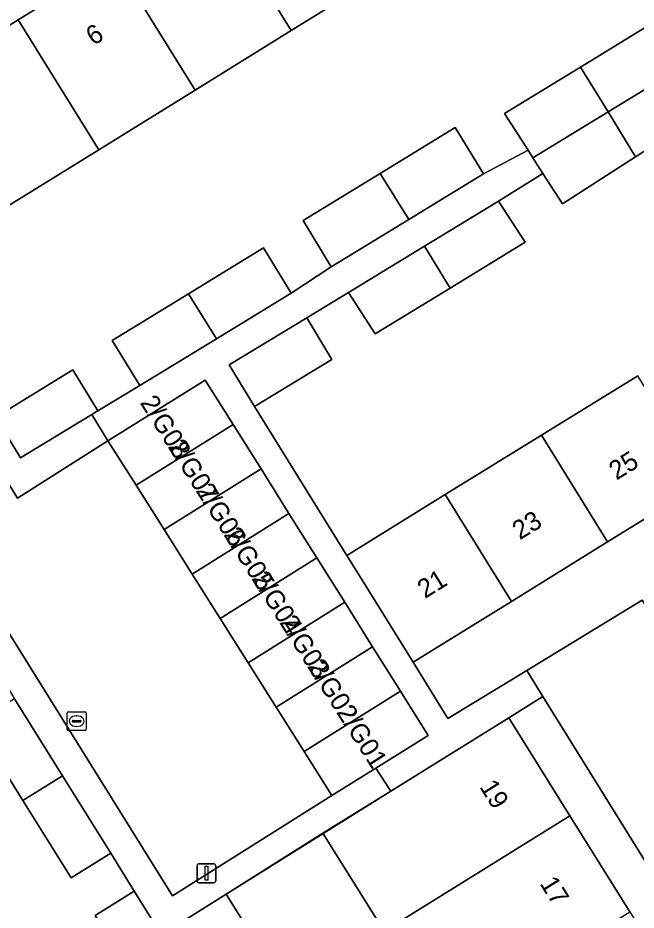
# Model space of a CAD drawing. Extents: x 160030 to 160839, y 385325 to 386450.
# Drawn here: x 160279.41 to 160312.19, y 386084.65 to 386132 of the extents above; entities that cross this region are included whole.
import ezdxf

# ---------------------------------------------------------------- set-up
doc = ezdxf.new("R2010")
doc.units = 0
for name, color, linetype in [('IMGEO_Erf', 7, 'Continuous'), ('IMGEO_Kolk', 7, 'Continuous'), ('IMGEO_Lichtmast', 7, 'Continuous'), ('IMGEO_Muur', 7, 'Continuous'), ('IMGEO_Pand', 7, 'Continuous'), ('IMGEO_Pand_nummerreeks', 7, 'Continuous'), ('IMGEO_Rijbaan_lokaal_open', 7, 'Continuous'), ('IMGEO_Voetpad_open', 7, 'Continuous')]:
    doc.layers.add(name, color=color, linetype=linetype)

msp = doc.modelspace()

# ---------------------------------------------------------------- linework, layer by layer
at = {"layer": 'IMGEO_Erf'}
for points in [[(160329.236, 386168.723), (160266.518, 386129.8), (160269.129, 386125.501), (160274.336, 386128.732), (160279.434, 386131.896), (160284.532, 386135.059)], [(160332.687, 386125.641), (160337.79, 386128.799), (160342.892, 386131.955), (160343.853, 386132.55), (160348.104, 386135.18), (160351.609, 386129.515), (160346.397, 386126.29), (160341.295, 386123.133), (160336.192, 386119.976), (160331.09, 386116.819), (160325.988, 386113.663), (160320.885, 386110.506), (160315.783, 386107.349), (160310.68, 386104.192), (160305.578, 386101.035), (160300.363, 386097.808), (160302.214, 386094.817), (160306.39, 386097.366), (160312.51, 386101.101), (160313.388, 386099.731), (160355.583, 386125.97), (160356.119, 386126.467)], [(160299.003, 386134.498), (160293.905, 386131.334), (160288.807, 386128.17), (160283.709, 386125.007), (160278.611, 386121.843)], [(160278.217, 386110.82), (160282.328, 386113.329), (160283.656, 386111.152), (160285.88, 386112.487), (160284.413, 386114.889), (160288.451, 386117.355), (160292.44, 386119.79), (160293.907, 386117.387), (160296.028, 386118.795), (160294.53, 386121.249), (160298.614, 386123.743), (160302.598, 386126.176), (160304.097, 386123.721), (160306.458, 386124.973), (160305.203, 386126.927), (160309.235, 386129.39), (160313.312, 386131.881), (160314.514, 386130.009), (160316.488, 386131.289), (160314.882, 386133.921)], [(160316.273, 386127.271), (160312.149, 386124.621), (160308.281, 386122.136), (160307.248, 386123.744), (160304.901, 386122.283), (160306.31, 386120.091), (160302.337, 386117.666), (160298.354, 386115.233), (160296.946, 386117.424), (160294.728, 386116.078), (160296.063, 386113.876), (160291.954, 386111.383), (160296.858, 386103.473), (160302.073, 386106.7), (160307.175, 386109.857), (160312.278, 386113.014)], [(160278.788, 386075.768), (160281.963, 386070.664), (160285.137, 386065.561), (160288.38, 386060.346), (160296.195, 386065.21), (160297.714, 386066.155), (160297.001, 386067.3), (160294.924, 386066.008), (160292.401, 386070.062), (160289.855, 386074.153), (160291.932, 386075.445), (160290.652, 386077.507), (160288.575, 386076.215), (160286.048, 386080.276), (160283.506, 386084.36), (160285.583, 386085.652), (160284.331, 386087.669), (160282.227, 386086.359), (160279.668, 386090.472), (160277.129, 386094.552)], [(160298.823, 386083.531), (160295.586, 386088.734), (160290.453, 386085.493), (160292.895, 386081.57)]]:
    msp.add_lwpolyline(points, dxfattribs=at)
msp.add_lwpolyline([(160307.246, 386095.986), (160305.44, 386094.865), (160308.677, 386089.663), (160311.847, 386084.569), (160315.017, 386079.474), (160318.187, 386074.379), (160321.357, 386069.285), (160324.593, 386064.084), (160326.368, 386065.167)], close=True, dxfattribs=at)
at = {"layer": 'IMGEO_Kolk'}
for p, q in [((160282.101, 386095.178), (160282.953, 386095.178)), ((160282.026, 386094.252), (160282.026, 386095.104)), ((160282.285, 386094.672), (160282.285, 386094.684)), ((160282.328, 386094.721), (160282.726, 386094.721)), ((160282.514, 386094.958), (160282.539, 386094.958)), ((160282.769, 386094.684), (160282.769, 386094.672)), ((160283.027, 386095.104), (160283.027, 386094.252)), ((160282.723, 386094.635), (160282.325, 386094.635)), ((160282.537, 386094.398), (160282.512, 386094.398)), ((160282.953, 386094.178), (160282.101, 386094.178))]:
    msp.add_line(p, q, dxfattribs=at)
for points in [[(160282.101, 386095.178), (160282.953, 386095.178)], [(160282.026, 386094.252), (160282.026, 386095.104)], [(160283.027, 386095.104), (160283.027, 386094.252)], [(160282.953, 386094.178), (160282.101, 386094.178)]]:
    msp.add_lwpolyline(points, dxfattribs=at)
for centre, radius, start, end in [((160282.103, 386095.102), 0.0765, 91.552, 178.448), ((160282.103, 386095.102), 0.0765, 91.552, 178.448), ((160282.951, 386095.102), 0.0765, 1.552, 88.448), ((160282.951, 386095.102), 0.0765, 1.552, 88.448), ((160282.325, 386094.681), 0.0403, 85.8775, 175.7526), ((160282.322, 386094.671), 0.0366, 178.938, 274.7102), ((160282.726, 386094.678), 0.043, 264.8664, 352.4533), ((160282.73, 386094.683), 0.0386, 1.7309, 96.639), ((160282.103, 386094.254), 0.0765, 181.552, 268.448), ((160282.103, 386094.254), 0.0765, 181.552, 268.448), ((160282.951, 386094.254), 0.0765, 271.552, 358.448), ((160282.951, 386094.254), 0.0765, 271.552, 358.448)]:
    msp.add_arc(centre, radius, start, end, dxfattribs=at)
for centre, major_axis, ratio, start_param, end_param in [((160282.513, 386094.678), (-0.387, 0.002), 0.722429, 4.712389, 7.853982), ((160282.538, 386094.678), (-0.39, 0.002), 0.717154, 1.570796, 4.712389)]:
    msp.add_ellipse(centre, major_axis=major_axis, ratio=ratio, start_param=start_param, end_param=end_param, dxfattribs=at)
at = {"layer": 'IMGEO_Lichtmast'}
for p, q in [((160289.012, 386087.109), (160289.802, 386087.109)), ((160289.802, 386087.109), (160289.012, 386087.109)), ((160288.912, 386086.209), (160288.912, 386087.009)), ((160288.912, 386087.009), (160288.912, 386086.209)), ((160289.902, 386087.009), (160289.902, 386086.209)), ((160289.902, 386086.209), (160289.902, 386087.009)), ((160289.802, 386086.109), (160289.012, 386086.109)), ((160289.012, 386086.109), (160289.802, 386086.109))]:
    msp.add_line(p, q, dxfattribs=at)
msp.add_lwpolyline([(160289.332, 386086.984), (160289.482, 386086.984), (160289.482, 386086.234), (160289.332, 386086.234), (160289.332, 386086.984)], dxfattribs=at)
for centre, start, end in [((160289.012, 386087.009), 90, 180), ((160289.012, 386087.009), 90, 180), ((160289.802, 386087.009), 0, 90), ((160289.802, 386087.009), 360, 90), ((160289.012, 386086.209), 180, 270), ((160289.012, 386086.209), 180, 270), ((160289.802, 386086.209), 270, 0), ((160289.802, 386086.209), 270, 0)]:
    msp.add_arc(centre, 0.1, start, end, dxfattribs=at)
at = {"layer": 'IMGEO_Muur'}
msp.add_lwpolyline([(160290.453, 386085.493), (160299.185, 386090.973)], dxfattribs=at)
at = {"layer": 'IMGEO_Pand'}
for points in [[(160294.729, 386141.387), (160289.63, 386138.223), (160293.905, 386131.334), (160299.003, 386134.498)], [(160288.807, 386128.17), (160293.905, 386131.334), (160289.63, 386138.223), (160284.532, 386135.059)], [(160284.532, 386135.059), (160279.434, 386131.896), (160283.709, 386125.007), (160288.807, 386128.17)], [(160278.611, 386121.843), (160283.709, 386125.007), (160279.434, 386131.896), (160274.336, 386128.732)], [(160314.828, 386129.52), (160314.514, 386130.009), (160313.312, 386131.881), (160309.235, 386129.39), (160310.713, 386127.008)], [(160310.713, 386127.008), (160309.235, 386129.39), (160305.203, 386126.927), (160306.458, 386124.973), (160306.718, 386124.568)], [(160315.337, 386128.728), (160314.828, 386129.52), (160310.713, 386127.008), (160312.149, 386124.621), (160316.273, 386127.271)], [(160312.149, 386124.621), (160310.713, 386127.008), (160306.718, 386124.568), (160307.248, 386123.744), (160308.281, 386122.136)], [(160304.097, 386123.721), (160302.598, 386126.176), (160298.614, 386123.743), (160300.13, 386121.299)], [(160300.13, 386121.299), (160298.614, 386123.743), (160294.53, 386121.249), (160296.028, 386118.795)], [(160304.901, 386122.283), (160300.966, 386119.879), (160302.337, 386117.666), (160306.31, 386120.091)], [(160288.451, 386117.355), (160289.935, 386114.963), (160293.907, 386117.387), (160292.44, 386119.79)], [(160302.337, 386117.666), (160300.966, 386119.879), (160296.946, 386117.424), (160298.354, 386115.233)], [(160289.935, 386114.963), (160288.451, 386117.355), (160284.413, 386114.889), (160285.88, 386112.487)], [(160294.728, 386116.078), (160290.618, 386113.585), (160291.954, 386111.383), (160296.063, 386113.876)], [(160283.331, 386110.954), (160283.656, 386111.152), (160282.328, 386113.329), (160278.217, 386110.82), (160279.543, 386108.646)], [(160289.346, 386112.784), (160284.186, 386109.561), (160285.675, 386107.199), (160290.824, 386110.425)], [(160312.278, 386113.014), (160307.175, 386109.857), (160310.68, 386104.192), (160315.783, 386107.349)], [(160285.675, 386107.199), (160287.16, 386104.844), (160292.302, 386108.066), (160290.824, 386110.425)], [(160305.578, 386101.035), (160310.68, 386104.192), (160307.175, 386109.857), (160302.073, 386106.7)], [(160293.78, 386105.707), (160292.302, 386108.066), (160287.16, 386104.844), (160288.645, 386102.489)], [(160302.073, 386106.7), (160296.858, 386103.473), (160297.732, 386102.06), (160300.363, 386097.808), (160305.578, 386101.035)], [(160288.645, 386102.489), (160290.13, 386100.134), (160295.258, 386103.348), (160293.78, 386105.707)], [(160296.737, 386100.988), (160295.258, 386103.348), (160290.13, 386100.134), (160291.615, 386097.779)], [(160298.215, 386098.629), (160296.737, 386100.988), (160291.615, 386097.779), (160293.099, 386095.424)], [(160293.099, 386095.424), (160294.584, 386093.069), (160299.693, 386096.27), (160298.215, 386098.629)], [(160298.396, 386092.19), (160301.171, 386093.911), (160299.693, 386096.27), (160294.584, 386093.069), (160296.054, 386090.738)], [(160281.773, 386091.78), (160279.233, 386095.862), (160277.129, 386094.552), (160279.668, 386090.472)], [(160305.44, 386094.865), (160299.185, 386090.973), (160295.586, 386088.734), (160298.823, 386083.531), (160302.423, 386085.771), (160308.677, 386089.663)], [(160279.668, 386090.472), (160282.227, 386086.359), (160284.331, 386087.669), (160281.773, 386091.78)], [(160308.677, 386089.663), (160302.423, 386085.771), (160298.823, 386083.531), (160301.889, 386078.601), (160305.49, 386080.841), (160305.592, 386080.676), (160311.847, 386084.569)], [(160288.126, 386081.566), (160287.027, 386083.332), (160285.583, 386085.652), (160283.506, 386084.36), (160286.048, 386080.276)], [(160290.757, 386080.24), (160292.895, 386081.57), (160290.453, 386085.493), (160288.316, 386084.163)]]:
    msp.add_lwpolyline(points, close=True, dxfattribs=at)
at = {"layer": 'IMGEO_Rijbaan_lokaal_open'}
msp.add_lwpolyline([(160294.584, 386093.069), (160293.099, 386095.424), (160291.615, 386097.779), (160290.13, 386100.134), (160288.645, 386102.489), (160287.16, 386104.844), (160285.675, 386107.199), (160284.186, 386109.561), (160279.391, 386106.507), (160265.495, 386129.026), (160261.874, 386126.747), (160278.486, 386100.079), (160287.601, 386085.413), (160296.054, 386090.738)], close=True, dxfattribs=at)
at = {"layer": 'IMGEO_Voetpad_open'}
for points in [[(160269.129, 386125.501), (160266.518, 386129.8), (160265.495, 386129.026), (160279.391, 386106.507), (160284.186, 386109.561), (160283.331, 386110.954), (160279.543, 386108.646), (160278.217, 386110.82), (160273.404, 386118.612)], [(160261.874, 386126.747), (160260.721, 386126.044), (160262.771, 386122.71), (160265.36, 386118.49), (160266.647, 386116.376), (160269.174, 386112.271), (160271.703, 386108.161), (160272.995, 386106.133), (160275.48, 386102.03), (160278.004, 386097.863), (160279.233, 386095.862), (160281.773, 386091.78), (160284.331, 386087.669), (160285.583, 386085.652), (160287.027, 386083.332), (160288.316, 386084.163), (160290.453, 386085.493), (160295.586, 386088.734), (160299.185, 386090.973), (160298.396, 386092.19), (160296.054, 386090.738), (160287.601, 386085.413), (160278.486, 386100.079)], [(160300.966, 386119.879), (160304.901, 386122.283), (160307.248, 386123.744), (160306.718, 386124.568), (160306.458, 386124.973), (160304.097, 386123.721), (160300.13, 386121.299), (160296.028, 386118.795), (160293.907, 386117.387), (160289.935, 386114.963), (160285.88, 386112.487), (160283.656, 386111.152), (160283.331, 386110.954), (160284.186, 386109.561), (160289.346, 386112.784), (160290.824, 386110.425), (160292.302, 386108.066), (160293.78, 386105.707), (160295.258, 386103.348), (160296.737, 386100.988), (160298.215, 386098.629), (160299.693, 386096.27), (160301.171, 386093.911), (160298.396, 386092.19), (160299.185, 386090.973), (160305.44, 386094.865), (160307.246, 386095.986), (160306.39, 386097.366), (160302.214, 386094.817), (160300.363, 386097.808), (160297.732, 386102.06), (160296.858, 386103.473), (160291.954, 386111.383), (160290.618, 386113.585), (160294.728, 386116.078), (160296.946, 386117.424)]]:
    msp.add_lwpolyline(points, close=True, dxfattribs=at)
msp.add_lwpolyline([(160356.119, 386126.467), (160355.583, 386125.97), (160313.388, 386099.731), (160312.51, 386101.101), (160306.39, 386097.366), (160307.246, 386095.986), (160326.368, 386065.167), (160324.593, 386064.084), (160318.325, 386060.184), (160309.448, 386054.767), (160307.413, 386053.524), (160306.13, 386052.646), (160307.267, 386051.171), (160308.389, 386049.542), (160315.833, 386054.695), (160323.666, 386060.015)], dxfattribs=at)

# ---------------------------------------------------------------- texts
at = {"layer": 'IMGEO_Pand_nummerreeks'}
for s, rotation, p in [('6', 31.8211, (160283.415, 386130.506)), ('2/G08', 302.3718, (160285.856, 386111.581)), ('2/G07', 302.3718, (160287.334, 386109.25)), ('25', 31.746, (160311.146, 386107.443)), ('2/G06', 302.3718, (160288.813, 386106.917)), ('23', 31.746, (160306.021, 386104.272)), ('2/G05', 302.3718, (160290.292, 386104.583)), ('2/G04', 302.3718, (160291.771, 386102.25)), ('21', 31.746, (160300.992, 386101.16)), ('2/G03', 302.3718, (160293.25, 386099.917)), ('2/G02', 302.3718, (160294.726, 386097.589)), ('2/G01', 302.3718, (160296.268, 386095.157)), ('19', 301.8906, (160303.862, 386091.191)), ('17', 301.8906, (160307.054, 386086.061))]:
    msp.add_text(s, height=1, rotation=rotation, dxfattribs=at).set_placement(p)

doc.saveas('drawing.dxf')
